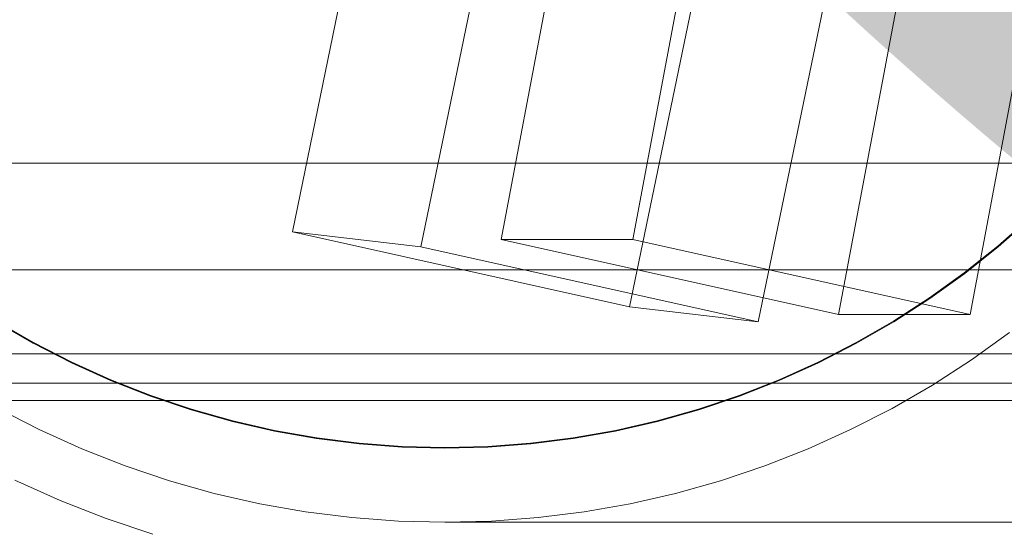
# Model space of a CAD drawing. Header units: millimetres. Extents: x -4738 to 65662, y -68080 to 6847.
# Tile 878 of 1056: x 24227 to 24280, y 1191 to 1218. Entities that reach past the tile are written whole.
import ezdxf

# ---------------------------------------------------------------- set-up
doc = ezdxf.new("R2010")
doc.units = ezdxf.units.MM
for name, color, linetype, lineweight in [('COTAS_O', 1, 'Continuous', 0), ('COTAS_P', 1, 'Continuous', 0), ('lateral_C05', 7, 'Continuous', 0), ('lateral_C10', 7, 'Continuous', 0)]:
    doc.layers.add(name, color=color, linetype=linetype, lineweight=lineweight)
doc.dimstyles.new('R19_100', dxfattribs={"dimtxt": 250, "dimasz": 150, "dimexe": 150, "dimexo": 80, "dimgap": 100, "dimtad": 1, "dimtih": 1, "dimtoh": 1, "dimdsep": 46, "dimcen": 0.09, "dimadec": 0, "dimazin": 0, "dimtfac": 1, "dimtdec": 4, "dimtofl": 0, "dimtmove": 0, "dimatfit": 3, "dimfxl": 1, "dimtolj": 1, "dimtzin": 0, "dimarcsym": 0})

# ---------------------------------------------------------------- blocks, each defined once
blk = doc.blocks.new('DIM_R30_4')
at = {"layer": 'COTAS_P'}
for p, q in [((15248.371, 1279.095), (24311.821, 4109.095)), ((24311.821, 4109.095), (24155.226, 4107.342)), ((24311.821, 4109.095), (24182.051, 4021.432)), ((24580.067, 3250), (24311.821, 4109.095)), ((15248.371, 1279.095), (15378.141, 1366.757)), ((15248.371, 1279.095), (15404.966, 1280.848)), ((15516.618, 420), (15248.371, 1279.095))]:
    blk.add_line(p, q, dxfattribs=at)
blk.add_text('9495 P', height=250, rotation=17.3406, dxfattribs=at).set_placement((19750.291, 2789.55))
blk = doc.blocks.new('DIM_R30_8')
at = {"layer": 'COTAS_P'}
for p, q in [((24250.067, 1241), (24650.067, 1241)), ((24650.067, 1241), (24605.067, 1091)), ((24650.067, 0), (24650.067, 1241)), ((24650.067, 1241), (24695.067, 1091)), ((24650.067, 0), (24605.067, 150)), ((24650.067, 0), (24695.067, 150)), ((24250.067, 0), (24650.067, 0))]:
    blk.add_line(p, q, dxfattribs=at)
blk.add_text('1241 P', height=250, rotation=90, dxfattribs=at).set_placement((24550.067, 620.5))
blk = doc.blocks.new('DIM_R30_27')
at = {"layer": 'COTAS_O'}
for p, q in [((23750.067, 2330), (24450.067, 2330)), ((24450.067, 2330), (24405.067, 2180)), ((24450.067, 0), (24450.067, 2330)), ((24450.067, 2330), (24495.067, 2180)), ((24450.067, 0), (24405.067, 150)), ((24450.067, 0), (24495.067, 150)), ((23750.067, 0), (24450.067, 0))]:
    blk.add_line(p, q, dxfattribs=at)
blk.add_text('2330 O', height=250, rotation=90, dxfattribs=at).set_placement((24350.067, 1165))

msp = doc.modelspace()

# ---------------------------------------------------------------- linework, layer by layer
at = {"layer": 'lateral_C05'}
for p, q in [((24281.355, 1207.28), (24279.636, 1205.762)), ((24281.383, 1207.25), (24279.661, 1205.731)), ((24279.636, 1205.762), (24277.842, 1204.332)), ((24279.661, 1205.731), (24277.867, 1204.3)), ((24160.067, 1204.5), (24340.067, 1204.5)), ((24180.067, 1204.5), (24320.067, 1204.5)), ((24277.842, 1204.332), (24275.98, 1202.993)), ((24277.867, 1204.3), (24276.003, 1202.96)), ((24275.98, 1202.993), (24274.054, 1201.749)), ((24276.003, 1202.96), (24274.074, 1201.714)), ((24228.068, 1200.602), (24226.081, 1201.749)), ((24274.054, 1201.749), (24272.067, 1200.602)), ((24228.049, 1200.567), (24226.061, 1201.714)), ((24274.074, 1201.714), (24272.086, 1200.567)), ((24280.258, 1201.143), (24278.233, 1199.688)), ((24230.091, 1199.519), (24228.049, 1200.567)), ((24230.109, 1199.555), (24228.068, 1200.602)), ((24272.067, 1200.602), (24270.026, 1199.555)), ((24272.086, 1200.567), (24270.043, 1199.519)), ((24278.233, 1199.688), (24276.139, 1198.335)), ((24232.184, 1198.575), (24230.091, 1199.519)), ((24232.199, 1198.612), (24230.109, 1199.555)), ((24270.026, 1199.555), (24267.935, 1198.612)), ((24270.043, 1199.519), (24267.951, 1198.575)), ((24234.321, 1197.737), (24232.184, 1198.575)), ((24234.335, 1197.774), (24232.199, 1198.612)), ((24267.935, 1198.612), (24265.8, 1197.774)), ((24267.951, 1198.575), (24265.814, 1197.737)), ((24276.139, 1198.335), (24273.98, 1197.089)), ((24236.497, 1197.005), (24234.321, 1197.737)), ((24236.509, 1197.044), (24234.335, 1197.774)), ((24265.8, 1197.774), (24263.626, 1197.044)), ((24265.814, 1197.737), (24263.638, 1197.005)), ((24135.067, 1197.5), (24365.067, 1197.5)), ((24160.067, 1197.5), (24340.067, 1197.5)), ((24228.373, 1195.952), (24226.155, 1197.089)), ((24238.707, 1196.384), (24236.497, 1197.005)), ((24238.717, 1196.422), (24236.509, 1197.044)), ((24263.626, 1197.044), (24261.418, 1196.422)), ((24263.638, 1197.005), (24261.428, 1196.384)), ((24273.98, 1197.089), (24271.762, 1195.952)), ((24230.646, 1194.926), (24228.373, 1195.952)), ((24240.945, 1195.873), (24238.707, 1196.384)), ((24240.953, 1195.912), (24238.717, 1196.422)), ((24261.418, 1196.422), (24259.182, 1195.912)), ((24261.428, 1196.384), (24259.19, 1195.873)), ((24271.762, 1195.952), (24269.489, 1194.926)), ((24243.206, 1195.474), (24240.945, 1195.873)), ((24243.212, 1195.514), (24240.953, 1195.912)), ((24245.483, 1195.189), (24243.206, 1195.474)), ((24245.487, 1195.229), (24243.212, 1195.514)), ((24256.923, 1195.514), (24254.648, 1195.229)), ((24256.929, 1195.474), (24254.652, 1195.189)), ((24259.182, 1195.912), (24256.923, 1195.514)), ((24259.19, 1195.873), (24256.929, 1195.474)), ((24232.966, 1194.015), (24230.646, 1194.926)), ((24247.773, 1195.017), (24245.483, 1195.189)), ((24247.775, 1195.057), (24245.487, 1195.229)), ((24250.067, 1194.96), (24247.773, 1195.017)), ((24250.067, 1195), (24247.775, 1195.057)), ((24252.36, 1195.057), (24250.067, 1195)), ((24252.362, 1195.017), (24250.067, 1194.96)), ((24254.648, 1195.229), (24252.36, 1195.057)), ((24254.652, 1195.189), (24252.362, 1195.017)), ((24269.489, 1194.926), (24267.168, 1194.015)), ((24235.33, 1193.221), (24232.966, 1194.015)), ((24267.168, 1194.015), (24264.805, 1193.221)), ((24229.48, 1192.162), (24227.072, 1193.249)), ((24237.73, 1192.546), (24235.33, 1193.221)), ((24264.805, 1193.221), (24262.405, 1192.546)), ((24240.16, 1191.991), (24237.73, 1192.546)), ((24262.405, 1192.546), (24259.975, 1191.991)), ((24231.94, 1191.196), (24229.48, 1192.162)), ((24242.615, 1191.558), (24240.16, 1191.991)), ((24259.975, 1191.991), (24257.52, 1191.558)), ((24234.445, 1190.355), (24231.94, 1191.196)), ((24245.089, 1191.248), (24242.615, 1191.558)), ((24247.575, 1191.062), (24245.089, 1191.248)), ((24255.046, 1191.248), (24252.56, 1191.062)), ((24257.52, 1191.558), (24255.046, 1191.248)), ((24250.067, 1191), (24247.575, 1191.062)), ((24252.56, 1191.062), (24250.067, 1191)), ((24250.067, 1191), (26750.067, 1191))]:
    msp.add_line(p, q, dxfattribs=at)
at = {"layer": 'lateral_C10'}
for p, q in [((24254.486, 1267.357), (24241.905, 1206.529)), ((24248.778, 1205.716), (24261.359, 1266.543)), ((24259.941, 1202.519), (24272.522, 1263.347)), ((24266.814, 1201.705), (24279.395, 1262.533)), ((24261.865, 1252.757), (24253.081, 1206.123)), ((24260.114, 1206.123), (24268.898, 1252.757)), ((24271.117, 1202.114), (24279.901, 1248.747)), ((24278.15, 1202.114), (24286.934, 1248.747)), ((24463.667, 1210.19), (24131.531, 1210.19)), ((24241.905, 1206.529), (24248.778, 1205.716)), ((24259.941, 1202.519), (24241.905, 1206.529)), ((24253.081, 1206.123), (24260.114, 1206.123)), ((24271.117, 1202.114), (24253.081, 1206.123)), ((24260.114, 1206.123), (24278.15, 1202.114)), ((24248.778, 1205.716), (24266.814, 1201.705)), ((24266.814, 1201.705), (24259.941, 1202.519)), ((24278.15, 1202.114), (24271.117, 1202.114)), ((24177.342, 1200.006), (24509.479, 1200.006)), ((24129.316, 1198.434), (24461.453, 1198.434))]:
    msp.add_line(p, q, dxfattribs=at)

# ---------------------------------------------------------------- dimensions: what is measured, and where the dimension line sits
at = {"layer": 'COTAS_O'}
dim = msp.add_aligned_dim(p1=(23750.067, 0), p2=(23750.067, 2330), distance=-700, text='<> O', dimstyle='R19_100', dxfattribs=at)
dim.commit()
dim.dimension.update_dxf_attribs({"geometry": 'DIM_R30_27', "text_midpoint": (24450.067, 1165)})
at = {"layer": 'COTAS_P'}
for p1, p2, distance, picture, middle in [((15516.618, 420), (24580.067, 3250), 900, 'DIM_R30_4', (19780.096, 2694.095)), ((24250.067, 0), (24250.067, 1241), -400, 'DIM_R30_8', (24650.067, 620.5))]:
    dim = msp.add_aligned_dim(p1=p1, p2=p2, distance=distance, text='<> P', dimstyle='R19_100', dxfattribs=at)
    dim.commit()
    dim.dimension.update_dxf_attribs({"geometry": picture, "text_midpoint": middle})

doc.saveas('drawing.dxf')
